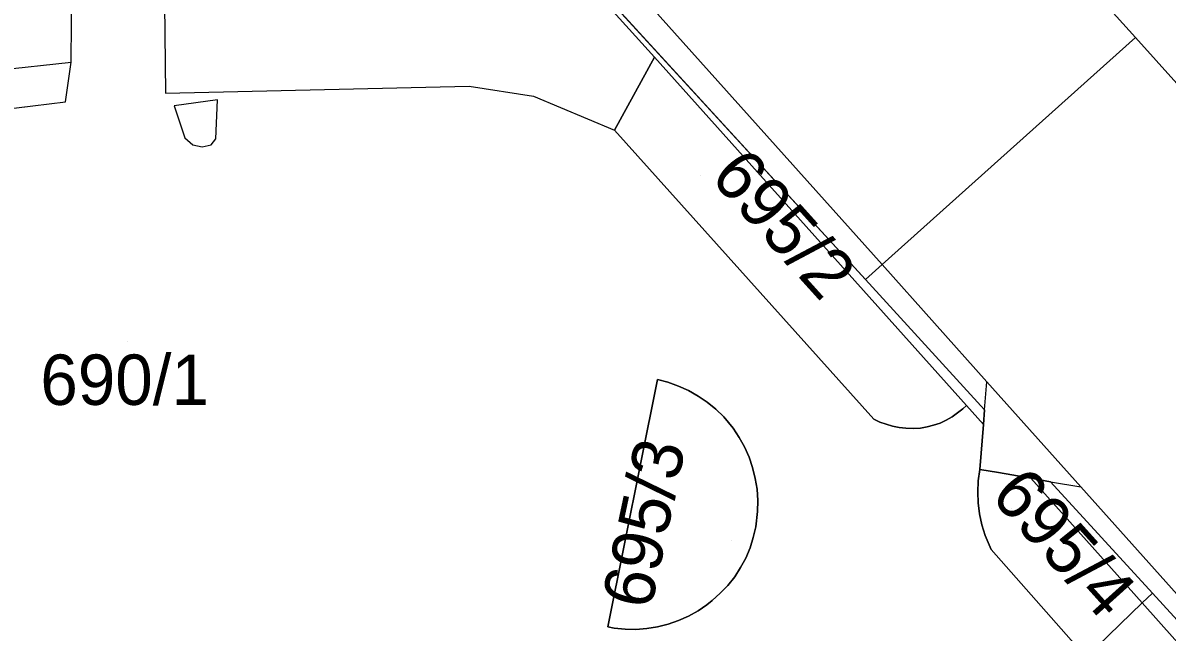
# Model space of a CAD drawing. Extents: x -263423 to -261326, y -1240067 to -1237864.
# Drawn here: x -262799.5 to -262754.07, y -1238979.98 to -1238955.79 of the extents above; entities that cross this region are included whole.
import ezdxf

# ---------------------------------------------------------------- set-up
doc = ezdxf.new("R2010")
doc.units = 0
for name, color, linetype in [('body_kn', 7, 'Continuous'), ('kladpar_druhypozemkov', 7, 'Continuous'), ('kladpar_hranice', 7, 'Continuous'), ('kladpar_parcelnecisla', 7, 'Continuous'), ('kladpar_plochy', 7, 'Continuous'), ('zappar_hrandruhpozemk', 7, 'Continuous')]:
    doc.layers.add(name, color=color, linetype=linetype)

msp = doc.modelspace()

# ---------------------------------------------------------------- linework, layer by layer
at = {"layer": 'body_kn'}
for p, q in [((-262755.32, -1238956.38), (-262755.32, -1238956.38)), ((-262774.43, -1238957.16), (-262774.43, -1238957.16)), ((-262774.43, -1238957.16), (-262774.43, -1238957.16)), ((-262797.59, -1238957.35), (-262797.59, -1238957.35)), ((-262797.59, -1238957.35), (-262797.59, -1238957.35)), ((-262793.84, -1238958.59), (-262793.84, -1238958.59)), ((-262781.78, -1238958.31), (-262781.78, -1238958.31)), ((-262797.81, -1238958.93), (-262797.81, -1238958.93)), ((-262791.78, -1238958.85), (-262791.78, -1238958.85)), ((-262779.23, -1238958.7), (-262779.23, -1238958.7)), ((-262793.5, -1238959.09), (-262793.5, -1238959.09)), ((-262793.5, -1238959.09), (-262793.5, -1238959.09)), ((-262793.07, -1238960.36), (-262793.07, -1238960.36)), ((-262791.84, -1238960.4), (-262791.84, -1238960.4)), ((-262776.01, -1238960.05), (-262776.01, -1238960.05)), ((-262792.76, -1238960.64), (-262792.76, -1238960.64)), ((-262792.38, -1238960.72), (-262792.38, -1238960.72)), ((-262792.03, -1238960.63), (-262792.03, -1238960.63)), ((-262765.39, -1238965.39), (-262765.39, -1238965.39)), ((-262765.39, -1238965.39), (-262765.39, -1238965.39)), ((-262766.05, -1238965.98), (-262766.05, -1238965.98)), ((-262774.3, -1238969.95), (-262774.3, -1238969.95)), ((-262773.89, -1238970.06), (-262773.89, -1238970.06)), ((-262773.47, -1238970.21), (-262773.47, -1238970.21)), ((-262773.07, -1238970.39), (-262773.07, -1238970.39)), ((-262773.07, -1238970.39), (-262773.07, -1238970.39)), ((-262761.23, -1238970.04), (-262761.23, -1238970.04)), ((-262761.23, -1238970.04), (-262761.23, -1238970.04)), ((-262772.69, -1238970.61), (-262772.69, -1238970.61)), ((-262772.33, -1238970.85), (-262772.33, -1238970.85)), ((-262771.99, -1238971.13), (-262771.99, -1238971.13)), ((-262762.39, -1238971.28), (-262762.39, -1238971.28)), ((-262762.18, -1238971.11), (-262762.18, -1238971.11)), ((-262762.04, -1238970.98), (-262762.04, -1238970.98)), ((-262762.04, -1238970.98), (-262762.04, -1238970.98)), ((-262761.32, -1238971.15), (-262761.32, -1238971.15)), ((-262761.32, -1238971.15), (-262761.32, -1238971.15)), ((-262771.67, -1238971.44), (-262771.67, -1238971.44)), ((-262765.71, -1238971.52), (-262765.71, -1238971.52)), ((-262765.47, -1238971.64), (-262765.47, -1238971.64)), ((-262765.23, -1238971.73), (-262765.23, -1238971.73)), ((-262763.34, -1238971.77), (-262763.34, -1238971.77)), ((-262763.08, -1238971.68), (-262763.08, -1238971.68)), ((-262762.84, -1238971.57), (-262762.84, -1238971.57)), ((-262762.61, -1238971.44), (-262762.61, -1238971.44)), ((-262761.36, -1238971.74), (-262761.36, -1238971.74)), ((-262761.36, -1238971.74), (-262761.36, -1238971.74)), ((-262771.3, -1238971.89), (-262771.3, -1238971.89)), ((-262764.97, -1238971.81), (-262764.97, -1238971.81)), ((-262764.71, -1238971.86), (-262764.71, -1238971.86)), ((-262764.44, -1238971.89), (-262764.44, -1238971.89)), ((-262764.12, -1238971.9), (-262764.12, -1238971.9)), ((-262763.86, -1238971.88), (-262763.86, -1238971.88)), ((-262763.59, -1238971.83), (-262763.59, -1238971.83)), ((-262771.06, -1238972.25), (-262771.06, -1238972.25)), ((-262770.85, -1238972.63), (-262770.85, -1238972.63)), ((-262770.67, -1238973.03), (-262770.67, -1238973.03)), ((-262770.53, -1238973.45), (-262770.53, -1238973.45)), ((-262761.5, -1238973.53), (-262761.5, -1238973.53)), ((-262770.42, -1238973.88), (-262770.42, -1238973.88)), ((-262761.57, -1238973.98), (-262761.57, -1238973.98)), ((-262760.77, -1238973.65), (-262760.77, -1238973.65)), ((-262759.48, -1238973.87), (-262759.48, -1238973.87)), ((-262759.48, -1238973.87), (-262759.48, -1238973.87)), ((-262758.7, -1238974.01), (-262758.7, -1238974.01)), ((-262758.7, -1238974.01), (-262758.7, -1238974.01)), ((-262770.35, -1238974.31), (-262770.35, -1238974.31)), ((-262761.59, -1238974.42), (-262761.59, -1238974.42)), ((-262757.5, -1238974.21), (-262757.5, -1238974.21)), ((-262770.32, -1238974.75), (-262770.32, -1238974.75)), ((-262761.57, -1238974.85), (-262761.57, -1238974.85)), ((-262770.33, -1238975.19), (-262770.33, -1238975.19)), ((-262761.52, -1238975.28), (-262761.52, -1238975.28)), ((-262770.4, -1238975.8), (-262770.4, -1238975.8)), ((-262761.43, -1238975.72), (-262761.43, -1238975.72)), ((-262770.5, -1238976.23), (-262770.5, -1238976.23)), ((-262761.3, -1238976.14), (-262761.3, -1238976.14)), ((-262770.63, -1238976.64), (-262770.63, -1238976.64)), ((-262761.06, -1238976.7), (-262761.06, -1238976.7)), ((-262770.8, -1238977.04), (-262770.8, -1238977.04)), ((-262771.01, -1238977.42), (-262771.01, -1238977.42)), ((-262771.51, -1238978.13), (-262771.51, -1238978.13)), ((-262771.24, -1238977.79), (-262771.24, -1238977.79)), ((-262771.81, -1238978.44), (-262771.81, -1238978.44)), ((-262754.65, -1238978.43), (-262754.65, -1238978.43)), ((-262772.34, -1238978.9), (-262772.34, -1238978.9)), ((-262772.13, -1238978.73), (-262772.13, -1238978.73)), ((-262755.06, -1238978.82), (-262755.06, -1238978.82)), ((-262755.06, -1238978.82), (-262755.06, -1238978.82)), ((-262773.07, -1238979.35), (-262773.07, -1238979.35)), ((-262772.69, -1238979.14), (-262772.69, -1238979.14)), ((-262776.28, -1238979.77), (-262776.28, -1238979.77)), ((-262776.02, -1238979.82), (-262776.02, -1238979.82)), ((-262775.59, -1238979.86), (-262775.59, -1238979.86)), ((-262775.16, -1238979.87), (-262775.16, -1238979.87)), ((-262774.73, -1238979.84), (-262774.73, -1238979.84)), ((-262774.3, -1238979.77), (-262774.3, -1238979.77)), ((-262773.88, -1238979.67), (-262773.88, -1238979.67)), ((-262773.47, -1238979.52), (-262773.47, -1238979.52))]:
    msp.add_line(p, q, dxfattribs=at)
at = {"layer": 'kladpar_druhypozemkov'}
for p, q in [((-262772.61, -1238961.85), (-262772.61, -1238961.85)), ((-262795.35, -1238968.46), (-262795.35, -1238968.46)), ((-262760.25, -1238975.06), (-262760.25, -1238975.06)), ((-262771.37, -1238976.36), (-262771.37, -1238976.36))]:
    msp.add_line(p, q, dxfattribs=at)
at = {"layer": 'kladpar_hranice'}
for points in [[(-262756.33, -1238955.26), (-262755.32, -1238956.38), (-262765.39, -1238965.39), (-262766.05, -1238965.98), (-262786.46, -1238943.7), (-262785.55, -1238942.86), (-262781.3, -1238939.03), (-262775.78, -1238934.05), (-262756.33, -1238955.26)], [(-262793.41, -1238949.58), (-262792.41, -1238948.42), (-262785.87, -1238942.38), (-262781.68, -1238938.61), (-262781.3, -1238939.03), (-262785.55, -1238942.86), (-262786.46, -1238943.7), (-262766.05, -1238965.98), (-262761.32, -1238971.15), (-262761.36, -1238971.74), (-262761.5, -1238973.53), (-262761.57, -1238973.98), (-262761.59, -1238974.42), (-262761.57, -1238974.85), (-262761.52, -1238975.28), (-262761.43, -1238975.72), (-262761.3, -1238976.14), (-262761.06, -1238976.7), (-262757.28, -1238980.97)], [(-262735.86, -1238960.54), (-262741.56, -1238966.36), (-262742.88, -1238967.7), (-262744.06, -1238968.9), (-262755.32, -1238956.38), (-262756.33, -1238955.26), (-262750.33, -1238949.74), (-262748.75, -1238948.16), (-262735.86, -1238960.54)], [(-262744.06, -1238968.9), (-262743.1, -1238969.98), (-262736.99, -1238976.87), (-262735.01, -1238979.11), (-262735.74, -1238979.77), (-262742.7, -1238986.07), (-262745.01, -1238988.16), (-262745.41, -1238988.52), (-262746.86, -1238986.94), (-262754.65, -1238978.43), (-262758.7, -1238974.01), (-262759.48, -1238973.87), (-262760.77, -1238973.65), (-262761.5, -1238973.53), (-262761.36, -1238971.74), (-262761.32, -1238971.15), (-262766.05, -1238965.98), (-262765.39, -1238965.39), (-262755.32, -1238956.38), (-262744.06, -1238968.9)], [(-262764.97, -1238971.81), (-262764.71, -1238971.86), (-262764.44, -1238971.89), (-262764.12, -1238971.9), (-262763.86, -1238971.88), (-262763.59, -1238971.83), (-262763.34, -1238971.77), (-262763.08, -1238971.68), (-262762.84, -1238971.57), (-262762.61, -1238971.44), (-262762.39, -1238971.28), (-262762.18, -1238971.11), (-262762.04, -1238970.98), (-262774.43, -1238957.16), (-262776.01, -1238960.05), (-262765.71, -1238971.52), (-262765.47, -1238971.64), (-262765.23, -1238971.73), (-262764.97, -1238971.81)], [(-262762.04, -1238970.98), (-262762.18, -1238971.11), (-262762.39, -1238971.28), (-262762.61, -1238971.44), (-262762.84, -1238971.57), (-262763.08, -1238971.68), (-262763.34, -1238971.77), (-262763.59, -1238971.83), (-262763.86, -1238971.88), (-262764.12, -1238971.9), (-262764.44, -1238971.89), (-262764.71, -1238971.86), (-262764.97, -1238971.81), (-262765.23, -1238971.73), (-262765.47, -1238971.64), (-262765.71, -1238971.52), (-262776.01, -1238960.05), (-262774.43, -1238957.16), (-262762.04, -1238970.98)], [(-262773.47, -1238979.52), (-262773.07, -1238979.35), (-262772.69, -1238979.14), (-262772.34, -1238978.9), (-262772.13, -1238978.73), (-262771.81, -1238978.44), (-262771.51, -1238978.13), (-262771.24, -1238977.79), (-262771.01, -1238977.42), (-262770.8, -1238977.04), (-262770.63, -1238976.64), (-262770.5, -1238976.23), (-262770.4, -1238975.8), (-262770.33, -1238975.19), (-262770.32, -1238974.75), (-262770.35, -1238974.31), (-262770.42, -1238973.88), (-262770.53, -1238973.45), (-262770.67, -1238973.03), (-262770.85, -1238972.63), (-262771.06, -1238972.25), (-262771.3, -1238971.89), (-262771.67, -1238971.44), (-262771.99, -1238971.13), (-262772.33, -1238970.85), (-262772.69, -1238970.61), (-262773.07, -1238970.39), (-262773.47, -1238970.21), (-262773.89, -1238970.06), (-262774.3, -1238969.95), (-262776.28, -1238979.77), (-262776.02, -1238979.82), (-262775.59, -1238979.86), (-262775.16, -1238979.87), (-262774.73, -1238979.84), (-262774.3, -1238979.77), (-262773.88, -1238979.67), (-262773.47, -1238979.52)], [(-262773.07, -1238970.39), (-262772.69, -1238970.61), (-262772.33, -1238970.85), (-262771.99, -1238971.13), (-262771.67, -1238971.44), (-262771.3, -1238971.89), (-262771.06, -1238972.25), (-262770.85, -1238972.63), (-262770.67, -1238973.03), (-262770.53, -1238973.45), (-262770.42, -1238973.88), (-262770.35, -1238974.31), (-262770.32, -1238974.75), (-262770.33, -1238975.19), (-262770.4, -1238975.8), (-262770.5, -1238976.23), (-262770.63, -1238976.64), (-262770.8, -1238977.04), (-262771.01, -1238977.42), (-262771.24, -1238977.79), (-262771.51, -1238978.13), (-262771.81, -1238978.44), (-262772.13, -1238978.73), (-262772.34, -1238978.9), (-262772.69, -1238979.14), (-262773.07, -1238979.35), (-262773.47, -1238979.52), (-262773.88, -1238979.67), (-262774.3, -1238979.77), (-262774.73, -1238979.84), (-262775.16, -1238979.87), (-262775.59, -1238979.86), (-262776.02, -1238979.82), (-262776.28, -1238979.77), (-262774.3, -1238969.95), (-262773.89, -1238970.06), (-262773.47, -1238970.21), (-262773.07, -1238970.39)], [(-262759.48, -1238973.87), (-262758.7, -1238974.01), (-262754.65, -1238978.43), (-262755.06, -1238978.82), (-262757.28, -1238980.97), (-262761.06, -1238976.7), (-262761.3, -1238976.14), (-262761.43, -1238975.72), (-262761.52, -1238975.28), (-262761.57, -1238974.85), (-262761.59, -1238974.42), (-262761.57, -1238973.98), (-262761.5, -1238973.53), (-262760.77, -1238973.65), (-262759.48, -1238973.87)], [(-262757.28, -1238980.97), (-262755.06, -1238978.82), (-262754.65, -1238978.43), (-262746.86, -1238986.94), (-262747.31, -1238987.35), (-262749.65, -1238989.45), (-262750.11, -1238989.87), (-262752.14, -1238991.7), (-262758.91, -1238997.79), (-262761.47, -1239000.09), (-262762.53, -1239001.05), (-262763.18, -1239000.08), (-262765.68, -1238996.03), (-262767.68, -1238992.78), (-262768.37, -1238991.67), (-262757.28, -1238980.97)]]:
    msp.add_lwpolyline(points, dxfattribs=at)
at = {"layer": 'kladpar_plochy'}
for p, q in [((-262786.46, -1238943.7), (-262766.05, -1238965.98)), ((-262774.43, -1238957.16), (-262776.01, -1238960.05)), ((-262762.04, -1238970.98), (-262774.43, -1238957.16)), ((-262776.01, -1238960.05), (-262765.71, -1238971.52)), ((-262766.05, -1238965.98), (-262761.32, -1238971.15)), ((-262774.3, -1238969.95), (-262776.28, -1238979.77)), ((-262773.89, -1238970.06), (-262774.3, -1238969.95)), ((-262773.47, -1238970.21), (-262773.89, -1238970.06)), ((-262773.07, -1238970.39), (-262773.47, -1238970.21)), ((-262772.69, -1238970.61), (-262773.07, -1238970.39)), ((-262772.33, -1238970.85), (-262772.69, -1238970.61)), ((-262771.99, -1238971.13), (-262772.33, -1238970.85)), ((-262771.67, -1238971.44), (-262771.99, -1238971.13)), ((-262762.61, -1238971.44), (-262762.39, -1238971.28)), ((-262762.39, -1238971.28), (-262762.18, -1238971.11)), ((-262762.18, -1238971.11), (-262762.04, -1238970.98)), ((-262761.32, -1238971.15), (-262761.36, -1238971.74)), ((-262771.3, -1238971.89), (-262771.67, -1238971.44)), ((-262765.71, -1238971.52), (-262765.47, -1238971.64)), ((-262765.47, -1238971.64), (-262765.23, -1238971.73)), ((-262765.23, -1238971.73), (-262764.97, -1238971.81)), ((-262763.59, -1238971.83), (-262763.34, -1238971.77)), ((-262763.34, -1238971.77), (-262763.08, -1238971.68)), ((-262763.08, -1238971.68), (-262762.84, -1238971.57)), ((-262762.84, -1238971.57), (-262762.61, -1238971.44)), ((-262761.36, -1238971.74), (-262761.5, -1238973.53)), ((-262771.06, -1238972.25), (-262771.3, -1238971.89)), ((-262764.97, -1238971.81), (-262764.71, -1238971.86)), ((-262764.71, -1238971.86), (-262764.44, -1238971.89)), ((-262764.44, -1238971.89), (-262764.12, -1238971.9)), ((-262764.12, -1238971.9), (-262763.86, -1238971.88)), ((-262763.86, -1238971.88), (-262763.59, -1238971.83)), ((-262770.85, -1238972.63), (-262771.06, -1238972.25)), ((-262770.67, -1238973.03), (-262770.85, -1238972.63)), ((-262770.53, -1238973.45), (-262770.67, -1238973.03)), ((-262770.42, -1238973.88), (-262770.53, -1238973.45)), ((-262761.5, -1238973.53), (-262761.57, -1238973.98)), ((-262770.35, -1238974.31), (-262770.42, -1238973.88)), ((-262761.57, -1238973.98), (-262761.59, -1238974.42)), ((-262770.32, -1238974.75), (-262770.35, -1238974.31)), ((-262761.59, -1238974.42), (-262761.57, -1238974.85)), ((-262770.33, -1238975.19), (-262770.32, -1238974.75)), ((-262761.57, -1238974.85), (-262761.52, -1238975.28)), ((-262770.4, -1238975.8), (-262770.33, -1238975.19)), ((-262761.52, -1238975.28), (-262761.43, -1238975.72)), ((-262770.5, -1238976.23), (-262770.4, -1238975.8)), ((-262761.43, -1238975.72), (-262761.3, -1238976.14)), ((-262770.63, -1238976.64), (-262770.5, -1238976.23)), ((-262761.3, -1238976.14), (-262761.06, -1238976.7)), ((-262770.8, -1238977.04), (-262770.63, -1238976.64)), ((-262761.06, -1238976.7), (-262757.28, -1238980.97)), ((-262771.01, -1238977.42), (-262770.8, -1238977.04)), ((-262771.24, -1238977.79), (-262771.01, -1238977.42)), ((-262771.81, -1238978.44), (-262771.51, -1238978.13)), ((-262771.51, -1238978.13), (-262771.24, -1238977.79)), ((-262772.13, -1238978.73), (-262771.81, -1238978.44)), ((-262772.69, -1238979.14), (-262772.34, -1238978.9)), ((-262772.34, -1238978.9), (-262772.13, -1238978.73)), ((-262773.47, -1238979.52), (-262773.07, -1238979.35)), ((-262773.07, -1238979.35), (-262772.69, -1238979.14)), ((-262776.28, -1238979.77), (-262776.02, -1238979.82)), ((-262776.02, -1238979.82), (-262775.59, -1238979.86)), ((-262775.59, -1238979.86), (-262775.16, -1238979.87)), ((-262775.16, -1238979.87), (-262774.73, -1238979.84)), ((-262774.73, -1238979.84), (-262774.3, -1238979.77)), ((-262774.3, -1238979.77), (-262773.88, -1238979.67)), ((-262773.88, -1238979.67), (-262773.47, -1238979.52))]:
    msp.add_line(p, q, dxfattribs=at)
for points in [[(-262756.33, -1238955.26), (-262755.32, -1238956.38), (-262765.39, -1238965.39), (-262766.05, -1238965.98), (-262786.46, -1238943.7), (-262785.55, -1238942.86), (-262781.3, -1238939.03), (-262775.78, -1238934.05)], [(-262735.86, -1238960.54), (-262741.56, -1238966.36), (-262742.88, -1238967.7), (-262744.06, -1238968.9), (-262755.32, -1238956.38), (-262756.33, -1238955.26), (-262750.33, -1238949.74), (-262748.75, -1238948.16)], [(-262744.06, -1238968.9), (-262743.1, -1238969.98), (-262736.99, -1238976.87), (-262735.01, -1238979.11), (-262735.74, -1238979.77), (-262742.7, -1238986.07), (-262745.01, -1238988.16), (-262745.41, -1238988.52), (-262746.86, -1238986.94), (-262754.65, -1238978.43), (-262758.7, -1238974.01), (-262759.48, -1238973.87), (-262760.77, -1238973.65), (-262761.5, -1238973.53), (-262761.36, -1238971.74), (-262761.32, -1238971.15), (-262766.05, -1238965.98), (-262765.39, -1238965.39), (-262755.32, -1238956.38)], [(-262762.04, -1238970.98), (-262762.18, -1238971.11), (-262762.39, -1238971.28), (-262762.61, -1238971.44), (-262762.84, -1238971.57), (-262763.08, -1238971.68), (-262763.34, -1238971.77), (-262763.59, -1238971.83), (-262763.86, -1238971.88), (-262764.12, -1238971.9), (-262764.44, -1238971.89), (-262764.71, -1238971.86), (-262764.97, -1238971.81), (-262765.23, -1238971.73), (-262765.47, -1238971.64), (-262765.71, -1238971.52), (-262776.01, -1238960.05), (-262774.43, -1238957.16)], [(-262773.07, -1238970.39), (-262772.69, -1238970.61), (-262772.33, -1238970.85), (-262771.99, -1238971.13), (-262771.67, -1238971.44), (-262771.3, -1238971.89), (-262771.06, -1238972.25), (-262770.85, -1238972.63), (-262770.67, -1238973.03), (-262770.53, -1238973.45), (-262770.42, -1238973.88), (-262770.35, -1238974.31), (-262770.32, -1238974.75), (-262770.33, -1238975.19), (-262770.4, -1238975.8), (-262770.5, -1238976.23), (-262770.63, -1238976.64), (-262770.8, -1238977.04), (-262771.01, -1238977.42), (-262771.24, -1238977.79), (-262771.51, -1238978.13), (-262771.81, -1238978.44), (-262772.13, -1238978.73), (-262772.34, -1238978.9), (-262772.69, -1238979.14), (-262773.07, -1238979.35), (-262773.47, -1238979.52), (-262773.88, -1238979.67), (-262774.3, -1238979.77), (-262774.73, -1238979.84), (-262775.16, -1238979.87), (-262775.59, -1238979.86), (-262776.02, -1238979.82), (-262776.28, -1238979.77), (-262774.3, -1238969.95), (-262773.89, -1238970.06), (-262773.47, -1238970.21)], [(-262759.48, -1238973.87), (-262758.7, -1238974.01), (-262754.65, -1238978.43), (-262755.06, -1238978.82), (-262757.28, -1238980.97), (-262761.06, -1238976.7), (-262761.3, -1238976.14), (-262761.43, -1238975.72), (-262761.52, -1238975.28), (-262761.57, -1238974.85), (-262761.59, -1238974.42), (-262761.57, -1238973.98), (-262761.5, -1238973.53), (-262760.77, -1238973.65)], [(-262757.28, -1238980.97), (-262755.06, -1238978.82), (-262754.65, -1238978.43), (-262746.86, -1238986.94), (-262747.31, -1238987.35), (-262749.65, -1238989.45), (-262750.11, -1238989.87), (-262752.14, -1238991.7), (-262758.91, -1238997.79), (-262761.47, -1239000.09), (-262762.53, -1239001.05), (-262763.18, -1239000.08), (-262765.68, -1238996.03), (-262767.68, -1238992.78), (-262768.37, -1238991.67)]]:
    msp.add_lwpolyline(points, close=True, dxfattribs=at)
at = {"layer": 'zappar_hrandruhpozemk'}
for p, q in [((-262765.39, -1238965.39), (-262785.55, -1238942.86)), ((-262774.43, -1238957.16), (-262778.24, -1238952.92)), ((-262802.22, -1238957.86), (-262797.59, -1238957.35)), ((-262793.84, -1238958.59), (-262781.78, -1238958.31)), ((-262793.5, -1238959.09), (-262793.07, -1238960.36)), ((-262761.23, -1238970.04), (-262765.39, -1238965.39)), ((-262761.32, -1238971.15), (-262761.23, -1238970.04)), ((-262761.36, -1238971.74), (-262762.04, -1238970.98)), ((-262755.06, -1238978.82), (-262759.48, -1238973.87)), ((-262758.7, -1238974.01), (-262757.5, -1238974.21)), ((-262755.06, -1238978.82), (-262751.76, -1238982.51))]:
    msp.add_line(p, q, dxfattribs=at)
for points in [[(-262793.41, -1238949.58), (-262793.92, -1238951.52), (-262793.84, -1238958.59)], [(-262797.59, -1238957.35), (-262797.53, -1238951.09), (-262798.04, -1238950.05)], [(-262809.51, -1238960.69), (-262802.36, -1238959.49), (-262797.81, -1238958.93), (-262797.59, -1238957.35)], [(-262781.78, -1238958.31), (-262779.23, -1238958.7), (-262776.01, -1238960.05)], [(-262793.07, -1238960.36), (-262792.76, -1238960.64), (-262792.38, -1238960.72), (-262792.03, -1238960.63), (-262791.84, -1238960.4), (-262791.78, -1238958.85), (-262793.5, -1238959.09)], [(-262745.01, -1238988.16), (-262757.5, -1238974.21), (-262761.23, -1238970.04)]]:
    msp.add_lwpolyline(points, dxfattribs=at)

# ---------------------------------------------------------------- texts
at = {"layer": 'kladpar_parcelnecisla'}
for s, rotation, p in [('695/2', 312, (-262772.261, -1238961.942)), ('695/3', 78, (-262774.574, -1238979.133)), ('695/4', 312, (-262761.133, -1238974.597))]:
    msp.add_text(s, height=2, rotation=rotation, dxfattribs=at).set_placement(p)
msp.add_text('690/1', height=2, dxfattribs=at).set_placement((-262798.811, -1238970.96))

doc.saveas('drawing.dxf')
